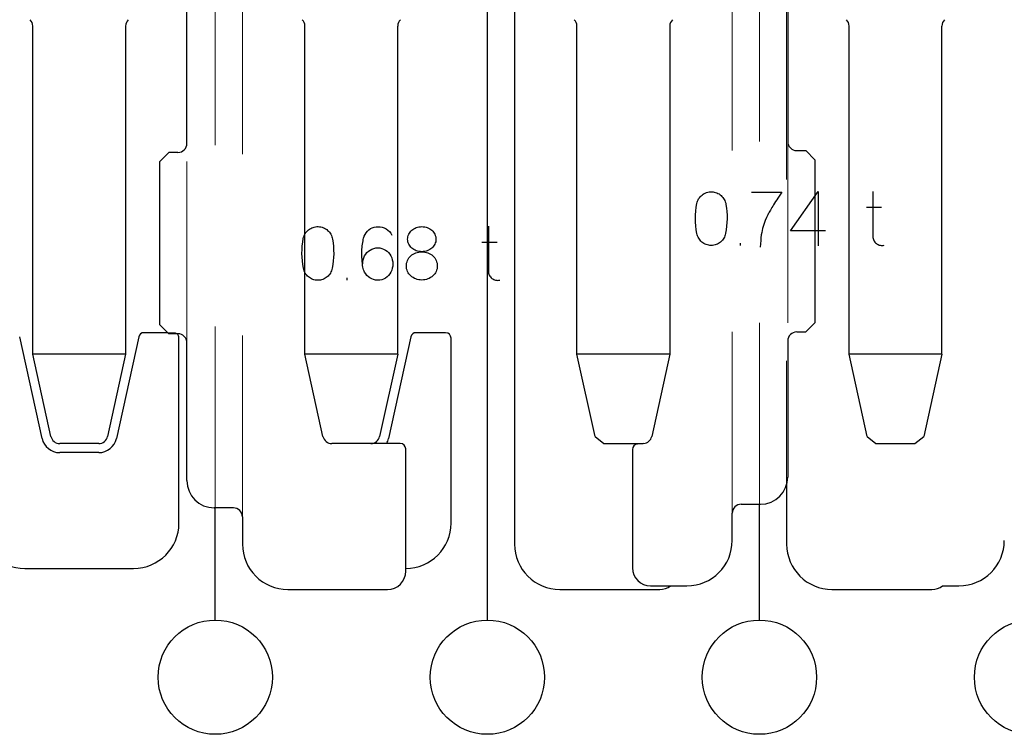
# Model space of a CAD drawing. Header units: inches. Extents: x 1880 to 2363, y -453 to -54.
# Tile 599 of 656: x 1911.545 to 1912.088, y -67.893 to -67.498. Entities that reach past the tile are written whole.
import ezdxf

# ---------------------------------------------------------------- set-up
doc = ezdxf.new("R2010")
doc.units = ezdxf.units.IN
doc.header["$LTSCALE"] = 0.5
doc.header["$MEASUREMENT"] = 0
doc.linetypes.add('HIDDEN', pattern=[0.225, 0.15, -0.075])
doc.layers.add('APP-M-S', color=30, linetype='Continuous')
doc.layers.add('PUN-M-S2', color=1, linetype='Continuous')

msp = doc.modelspace()

# ---------------------------------------------------------------- linework, layer by layer
at = {"color": 7, "linetype": 'Continuous'}
for p, q in [((1911.91973, -67.59722), (1911.92013, -67.59664)), ((1911.92013, -67.59664), (1911.92058, -67.5961)), ((1911.92058, -67.5961), (1911.92107, -67.59561)), ((1911.92107, -67.59561), (1911.9216, -67.59515)), ((1911.9216, -67.59515), (1911.92216, -67.59474)), ((1911.92216, -67.59474), (1911.92276, -67.59438)), ((1911.92276, -67.59438), (1911.92339, -67.59407)), ((1911.92339, -67.59407), (1911.92406, -67.5938)), ((1911.92406, -67.5938), (1911.92475, -67.59359)), ((1911.92475, -67.59359), (1911.92546, -67.59345)), ((1911.92546, -67.59345), (1911.92618, -67.59338)), ((1911.92618, -67.59338), (1911.92692, -67.59336)), ((1911.92692, -67.59336), (1911.92766, -67.59342)), ((1911.92766, -67.59342), (1911.92837, -67.59353)), ((1911.92837, -67.59353), (1911.92907, -67.59371)), ((1911.92907, -67.59371), (1911.92974, -67.59395)), ((1911.92974, -67.59395), (1911.93038, -67.59424)), ((1911.93038, -67.59424), (1911.93099, -67.59458)), ((1911.93099, -67.59458), (1911.93157, -67.59498)), ((1911.93157, -67.59498), (1911.9321, -67.59542)), ((1911.9321, -67.59542), (1911.9326, -67.59591)), ((1911.9326, -67.59591), (1911.93305, -67.59643)), ((1911.93305, -67.59643), (1911.93347, -67.597)), ((1911.94888, -67.59357), (1911.96554, -67.59357)), ((1911.96341, -67.59686), (1911.96276, -67.59785)), ((1911.96408, -67.59582), (1911.96341, -67.59686)), ((1911.96479, -67.59472), (1911.96408, -67.59582)), ((1911.96554, -67.59357), (1911.96479, -67.59472)), ((1911.97043, -67.61483), (1911.9856, -67.59316)), ((1911.9856, -67.59316), (1911.9856, -67.62316)), ((1912.01574, -67.5932), (1912.01574, -67.61798)), ((1911.91809, -67.60399), (1911.91833, -67.60194)), ((1911.91833, -67.60194), (1911.91867, -67.59987)), ((1911.91867, -67.59987), (1911.91884, -67.59917)), ((1911.91884, -67.59917), (1911.91908, -67.59848)), ((1911.91908, -67.59848), (1911.91938, -67.59784)), ((1911.91938, -67.59784), (1911.91973, -67.59722)), ((1911.93347, -67.597), (1911.93384, -67.59761)), ((1911.93384, -67.59761), (1911.93416, -67.59826)), ((1911.93416, -67.59826), (1911.93443, -67.59893)), ((1911.93443, -67.59893), (1911.93464, -67.59962)), ((1911.93464, -67.59962), (1911.93479, -67.60033)), ((1911.93479, -67.60033), (1911.93508, -67.60233)), ((1911.93508, -67.60233), (1911.93529, -67.60433)), ((1911.96011, -67.60209), (1911.95969, -67.60279)), ((1911.96057, -67.60134), (1911.96011, -67.60209)), ((1911.96107, -67.60055), (1911.96057, -67.60134)), ((1911.9616, -67.5997), (1911.96107, -67.60055)), ((1911.96216, -67.5988), (1911.9616, -67.5997)), ((1911.96276, -67.59785), (1911.96216, -67.5988)), ((1912.01218, -67.60194), (1912.02051, -67.60194)), ((1911.91791, -67.60811), (1911.91795, -67.60605)), ((1911.91795, -67.60605), (1911.91809, -67.60399)), ((1911.93529, -67.60433), (1911.9354, -67.60633)), ((1911.9354, -67.60633), (1911.93541, -67.60832)), ((1911.95712, -67.60752), (1911.95643, -67.60913)), ((1911.95787, -67.60601), (1911.95712, -67.60752)), ((1911.95809, -67.60559), (1911.95787, -67.60601)), ((1911.95834, -67.60513), (1911.95809, -67.60559)), ((1911.95862, -67.60461), (1911.95834, -67.60513)), ((1911.95895, -67.60405), (1911.95862, -67.60461)), ((1911.9593, -67.60345), (1911.95895, -67.60405)), ((1911.95969, -67.60279), (1911.9593, -67.60345)), ((1911.7065, -67.61328), (1911.70716, -67.61302)), ((1911.70716, -67.61302), (1911.70785, -67.61281)), ((1911.70785, -67.61281), (1911.70856, -67.61267)), ((1911.70856, -67.61267), (1911.70929, -67.6126)), ((1911.70929, -67.6126), (1911.71002, -67.61258)), ((1911.71002, -67.61258), (1911.71076, -67.61264)), ((1911.71076, -67.61264), (1911.71148, -67.61275)), ((1911.71148, -67.61275), (1911.71217, -67.61293)), ((1911.71217, -67.61293), (1911.71284, -67.61317)), ((1911.71284, -67.61317), (1911.71349, -67.61346)), ((1911.7388, -67.6137), (1911.73979, -67.6132)), ((1911.73979, -67.6132), (1911.74082, -67.61285)), ((1911.74082, -67.61285), (1911.74189, -67.61266)), ((1911.74189, -67.61266), (1911.74301, -67.61263)), ((1911.74301, -67.61263), (1911.74419, -67.6127)), ((1911.74419, -67.6127), (1911.74532, -67.61294)), ((1911.74532, -67.61294), (1911.7464, -67.61333)), ((1911.76338, -67.61342), (1911.76407, -67.61312)), ((1911.76407, -67.61312), (1911.7648, -67.61289)), ((1911.7648, -67.61289), (1911.76555, -67.61272)), ((1911.76555, -67.61272), (1911.76633, -67.61262)), ((1911.76633, -67.61262), (1911.76712, -67.61258)), ((1911.76712, -67.61258), (1911.76791, -67.61262)), ((1911.76791, -67.61262), (1911.76869, -67.61272)), ((1911.76869, -67.61272), (1911.76942, -67.61289)), ((1911.76942, -67.61289), (1911.77014, -67.61312)), ((1911.77014, -67.61312), (1911.77083, -67.61342)), ((1911.80384, -67.61242), (1911.80384, -67.6372)), ((1911.91798, -67.61016), (1911.91791, -67.60811)), ((1911.91815, -67.61222), (1911.91798, -67.61016)), ((1911.91842, -67.61427), (1911.91815, -67.61222)), ((1911.93516, -67.6123), (1911.9349, -67.61429)), ((1911.93534, -67.61031), (1911.93516, -67.6123)), ((1911.93541, -67.60832), (1911.93534, -67.61031)), ((1911.95522, -67.6126), (1911.95495, -67.61355)), ((1911.95579, -67.61082), (1911.95522, -67.6126)), ((1911.95643, -67.60913), (1911.95579, -67.61082)), ((1911.70177, -67.61909), (1911.70195, -67.61839)), ((1911.70195, -67.61839), (1911.70219, -67.6177)), ((1911.70219, -67.6177), (1911.70248, -67.61706)), ((1911.70248, -67.61706), (1911.70284, -67.61644)), ((1911.70284, -67.61644), (1911.70324, -67.61586)), ((1911.70324, -67.61586), (1911.70369, -67.61532)), ((1911.70369, -67.61532), (1911.70417, -67.61483)), ((1911.70417, -67.61483), (1911.7047, -67.61437)), ((1911.7047, -67.61437), (1911.70526, -67.61396)), ((1911.70526, -67.61396), (1911.70586, -67.6136)), ((1911.70586, -67.6136), (1911.7065, -67.61328)), ((1911.71349, -67.61346), (1911.7141, -67.6138)), ((1911.7141, -67.6138), (1911.71467, -67.6142)), ((1911.71467, -67.6142), (1911.7152, -67.61464)), ((1911.7152, -67.61464), (1911.7157, -67.61513)), ((1911.7157, -67.61513), (1911.71616, -67.61565)), ((1911.71616, -67.61565), (1911.71657, -67.61622)), ((1911.71657, -67.61622), (1911.71694, -67.61683)), ((1911.71694, -67.61683), (1911.71727, -67.61748)), ((1911.71727, -67.61748), (1911.71754, -67.61815)), ((1911.71754, -67.61815), (1911.71775, -67.61884)), ((1911.73501, -67.61901), (1911.73538, -67.61791)), ((1911.73538, -67.61791), (1911.73584, -67.61694)), ((1911.73584, -67.61694), (1911.73642, -67.61596)), ((1911.73642, -67.61596), (1911.7371, -67.6151)), ((1911.7371, -67.6151), (1911.7379, -67.61434)), ((1911.7379, -67.61434), (1911.7388, -67.6137)), ((1911.7464, -67.61333), (1911.74744, -67.61387)), ((1911.74744, -67.61387), (1911.7484, -67.61455)), ((1911.7484, -67.61455), (1911.74923, -67.61533)), ((1911.74923, -67.61533), (1911.74995, -67.61623)), ((1911.74995, -67.61623), (1911.75055, -67.61723)), ((1911.75933, -67.61881), (1911.75944, -67.61814)), ((1911.75944, -67.61814), (1911.75964, -67.61748)), ((1911.75964, -67.61748), (1911.75991, -67.61683)), ((1911.75991, -67.61683), (1911.76025, -67.61622)), ((1911.76025, -67.61622), (1911.76064, -67.61565)), ((1911.76064, -67.61565), (1911.76109, -67.61511)), ((1911.76109, -67.61511), (1911.76159, -67.61462)), ((1911.76159, -67.61462), (1911.76214, -67.61417)), ((1911.76214, -67.61417), (1911.76274, -67.61376)), ((1911.76274, -67.61376), (1911.76338, -67.61342)), ((1911.77083, -67.61342), (1911.77146, -67.61376)), ((1911.77146, -67.61376), (1911.77206, -67.61417)), ((1911.77206, -67.61417), (1911.77261, -67.61462)), ((1911.77261, -67.61462), (1911.77311, -67.61511)), ((1911.77311, -67.61511), (1911.77356, -67.61565)), ((1911.77356, -67.61565), (1911.77395, -67.61622)), ((1911.77395, -67.61622), (1911.77429, -67.61683)), ((1911.77429, -67.61683), (1911.77456, -67.61748)), ((1911.77456, -67.61748), (1911.77475, -67.61814)), ((1911.77475, -67.61814), (1911.77487, -67.61881)), ((1911.9188, -67.61633), (1911.91842, -67.61427)), ((1911.91895, -67.61703), (1911.9188, -67.61633)), ((1911.91916, -67.61771), (1911.91895, -67.61703)), ((1911.91943, -67.61836), (1911.91916, -67.61771)), ((1911.91975, -67.61898), (1911.91943, -67.61836)), ((1911.93391, -67.61836), (1911.93359, -67.61898)), ((1911.93418, -67.61771), (1911.93391, -67.61836)), ((1911.93439, -67.61703), (1911.93418, -67.61771)), ((1911.93454, -67.61633), (1911.93439, -67.61703)), ((1911.9349, -67.61429), (1911.93454, -67.61628)), ((1911.95427, -67.61719), (1911.95409, -67.61868)), ((1911.95447, -67.61585), (1911.95427, -67.61719)), ((1911.95469, -67.61463), (1911.95447, -67.61585)), ((1911.95495, -67.61355), (1911.95469, -67.61463)), ((1911.98974, -67.61483), (1911.97043, -67.61483)), ((1912.01574, -67.61798), (1912.01577, -67.61856)), ((1912.01577, -67.61856), (1912.01587, -67.61911)), ((1911.70106, -67.62527), (1911.70119, -67.62321)), ((1911.70119, -67.62321), (1911.70143, -67.62116)), ((1911.70143, -67.62116), (1911.70177, -67.61909)), ((1911.71775, -67.61884), (1911.7179, -67.61955)), ((1911.7179, -67.61955), (1911.71819, -67.62155)), ((1911.71819, -67.62155), (1911.71839, -67.62355)), ((1911.71839, -67.62355), (1911.7185, -67.62555)), ((1911.73419, -67.62408), (1911.73427, -67.62314)), ((1911.73427, -67.62314), (1911.73439, -67.62224)), ((1911.73439, -67.62224), (1911.73454, -67.62126)), ((1911.73454, -67.62126), (1911.73469, -67.6204)), ((1911.73469, -67.6204), (1911.73485, -67.61965)), ((1911.73485, -67.61965), (1911.73501, -67.61901)), ((1911.75929, -67.61951), (1911.75933, -67.61881)), ((1911.75933, -67.62022), (1911.75929, -67.61951)), ((1911.75944, -67.62091), (1911.75933, -67.62022)), ((1911.75964, -67.62158), (1911.75944, -67.62091)), ((1911.75991, -67.62222), (1911.75964, -67.62158)), ((1911.76025, -67.62284), (1911.75991, -67.62222)), ((1911.76064, -67.6234), (1911.76025, -67.62284)), ((1911.76109, -67.62393), (1911.76064, -67.6234)), ((1911.76159, -67.62442), (1911.76109, -67.62393)), ((1911.77311, -67.62393), (1911.77261, -67.62442)), ((1911.77356, -67.6234), (1911.77311, -67.62393)), ((1911.77395, -67.62284), (1911.77356, -67.6234)), ((1911.77429, -67.62222), (1911.77395, -67.62284)), ((1911.77456, -67.62158), (1911.77429, -67.62222)), ((1911.77475, -67.62091), (1911.77456, -67.62158)), ((1911.77487, -67.62022), (1911.77475, -67.62091)), ((1911.77487, -67.61881), (1911.77491, -67.61951)), ((1911.77491, -67.61951), (1911.77487, -67.62022)), ((1911.80028, -67.62116), (1911.8086, -67.62116)), ((1911.92013, -67.61956), (1911.91975, -67.61898)), ((1911.92055, -67.6201), (1911.92013, -67.61956)), ((1911.92101, -67.6206), (1911.92055, -67.6201)), ((1911.92151, -67.62107), (1911.92101, -67.6206)), ((1911.92206, -67.62149), (1911.92151, -67.62107)), ((1911.92263, -67.62186), (1911.92206, -67.62149)), ((1911.92324, -67.62218), (1911.92263, -67.62186)), ((1911.92389, -67.62246), (1911.92324, -67.62218)), ((1911.92456, -67.62267), (1911.92389, -67.62246)), ((1911.92525, -67.62283), (1911.92456, -67.62267)), ((1911.92595, -67.62293), (1911.92525, -67.62283)), ((1911.92667, -67.62296), (1911.92595, -67.62293)), ((1911.92739, -67.62293), (1911.92667, -67.62296)), ((1911.92809, -67.62283), (1911.92739, -67.62293)), ((1911.92877, -67.62267), (1911.92809, -67.62283)), ((1911.92944, -67.62246), (1911.92877, -67.62267)), ((1911.93009, -67.62218), (1911.92944, -67.62246)), ((1911.93071, -67.62186), (1911.93009, -67.62218)), ((1911.93128, -67.62149), (1911.93071, -67.62186)), ((1911.93183, -67.62107), (1911.93128, -67.62149)), ((1911.93233, -67.6206), (1911.93183, -67.62107)), ((1911.93279, -67.6201), (1911.93233, -67.6206)), ((1911.93321, -67.61956), (1911.93279, -67.6201)), ((1911.93359, -67.61898), (1911.93321, -67.61956)), ((1911.94282, -67.62296), (1911.94282, -67.62167)), ((1911.95378, -67.62207), (1911.95365, -67.62399)), ((1911.95393, -67.6203), (1911.95378, -67.62207)), ((1911.95409, -67.61868), (1911.95393, -67.6203)), ((1912.01587, -67.61911), (1912.01603, -67.61965)), ((1912.01603, -67.61965), (1912.01624, -67.62018)), ((1912.01624, -67.62018), (1912.01652, -67.62068)), ((1912.01652, -67.62068), (1912.01685, -67.62113)), ((1912.01685, -67.62113), (1912.01724, -67.62155)), ((1912.01724, -67.62155), (1912.01769, -67.62192)), ((1912.01769, -67.62192), (1912.01816, -67.62224)), ((1912.01816, -67.62224), (1912.01866, -67.62251)), ((1912.01866, -67.62251), (1912.01917, -67.62272)), ((1912.01917, -67.62272), (1912.01972, -67.62287)), ((1912.01972, -67.62287), (1912.02028, -67.62296)), ((1912.02028, -67.62296), (1912.02085, -67.62299)), ((1912.02085, -67.62299), (1912.02142, -67.62294)), ((1912.02142, -67.62294), (1912.022, -67.62283)), ((1911.70102, -67.62733), (1911.70106, -67.62527)), ((1911.70109, -67.62938), (1911.70102, -67.62733)), ((1911.70126, -67.63144), (1911.70109, -67.62938)), ((1911.71852, -67.62754), (1911.71844, -67.62953)), ((1911.7185, -67.62555), (1911.71852, -67.62754)), ((1911.73406, -67.62718), (1911.73408, -67.62609)), ((1911.73407, -67.6283), (1911.73406, -67.62718)), ((1911.73409, -67.62947), (1911.73407, -67.6283)), ((1911.73408, -67.62609), (1911.73412, -67.62506)), ((1911.73414, -67.6307), (1911.73409, -67.62947)), ((1911.73412, -67.62506), (1911.73419, -67.62408)), ((1911.73514, -67.62981), (1911.73559, -67.62875)), ((1911.73559, -67.62875), (1911.73617, -67.62778)), ((1911.73617, -67.62778), (1911.73685, -67.62692)), ((1911.73685, -67.62692), (1911.73765, -67.62617)), ((1911.73765, -67.62617), (1911.73856, -67.62552)), ((1911.73856, -67.62552), (1911.73954, -67.62499)), ((1911.73954, -67.62499), (1911.74058, -67.6246)), ((1911.74058, -67.6246), (1911.74167, -67.62436)), ((1911.74167, -67.62436), (1911.74281, -67.62427)), ((1911.74281, -67.62427), (1911.74392, -67.62436)), ((1911.74392, -67.62436), (1911.74499, -67.6246)), ((1911.74499, -67.6246), (1911.74603, -67.62499)), ((1911.74603, -67.62499), (1911.74701, -67.62552)), ((1911.74701, -67.62552), (1911.74792, -67.62617)), ((1911.74792, -67.62617), (1911.74872, -67.62692)), ((1911.74872, -67.62692), (1911.74942, -67.62778)), ((1911.74942, -67.62778), (1911.75001, -67.62875)), ((1911.75001, -67.62875), (1911.7505, -67.62982)), ((1911.76004, -67.62988), (1911.76052, -67.62928)), ((1911.76052, -67.62928), (1911.76107, -67.62873)), ((1911.76107, -67.62873), (1911.76167, -67.62823)), ((1911.76214, -67.62486), (1911.76159, -67.62442)), ((1911.76167, -67.62823), (1911.76233, -67.62778)), ((1911.76274, -67.62525), (1911.76214, -67.62486)), ((1911.76233, -67.62778), (1911.76303, -67.62739)), ((1911.76338, -67.62559), (1911.76274, -67.62525)), ((1911.76303, -67.62739), (1911.76378, -67.62705)), ((1911.76407, -67.62589), (1911.76338, -67.62559)), ((1911.76378, -67.62705), (1911.76457, -67.62677)), ((1911.7648, -67.62612), (1911.76407, -67.62589)), ((1911.76457, -67.62677), (1911.7654, -67.62658)), ((1911.76555, -67.62629), (1911.7648, -67.62612)), ((1911.7654, -67.62658), (1911.76625, -67.62646)), ((1911.76633, -67.62639), (1911.76555, -67.62629)), ((1911.76625, -67.62646), (1911.76712, -67.62643)), ((1911.76712, -67.62643), (1911.76633, -67.62639)), ((1911.76791, -67.62639), (1911.76712, -67.62643)), ((1911.76712, -67.62643), (1911.768, -67.62646)), ((1911.76869, -67.62629), (1911.76791, -67.62639)), ((1911.768, -67.62646), (1911.76885, -67.62658)), ((1911.76942, -67.62612), (1911.76869, -67.62629)), ((1911.76885, -67.62658), (1911.76966, -67.62677)), ((1911.77014, -67.62589), (1911.76942, -67.62612)), ((1911.76966, -67.62677), (1911.77046, -67.62705)), ((1911.77083, -67.62559), (1911.77014, -67.62589)), ((1911.77046, -67.62705), (1911.77121, -67.62739)), ((1911.77146, -67.62525), (1911.77083, -67.62559)), ((1911.77121, -67.62739), (1911.77191, -67.62778)), ((1911.77206, -67.62486), (1911.77146, -67.62525)), ((1911.77191, -67.62778), (1911.77257, -67.62823)), ((1911.77261, -67.62442), (1911.77206, -67.62486)), ((1911.77257, -67.62823), (1911.77317, -67.62873)), ((1911.77317, -67.62873), (1911.77372, -67.62928)), ((1911.77372, -67.62928), (1911.77421, -67.62988)), ((1911.70153, -67.63349), (1911.70126, -67.63144)), ((1911.7019, -67.63555), (1911.70153, -67.63349)), ((1911.718, -67.63351), (1911.71765, -67.6355)), ((1911.71827, -67.63152), (1911.718, -67.63351)), ((1911.71844, -67.62953), (1911.71827, -67.63152)), ((1911.73422, -67.63188), (1911.73414, -67.6307)), ((1911.73433, -67.63297), (1911.73422, -67.63188)), ((1911.73446, -67.63398), (1911.73433, -67.63297)), ((1911.73463, -67.6349), (1911.73446, -67.63398)), ((1911.73451, -67.63306), (1911.7346, -67.63197)), ((1911.7346, -67.63197), (1911.73481, -67.63088)), ((1911.73483, -67.63574), (1911.73463, -67.6349)), ((1911.73481, -67.63088), (1911.73514, -67.62981)), ((1911.7505, -67.62982), (1911.75085, -67.63092)), ((1911.75085, -67.63092), (1911.75106, -67.63206)), ((1911.75106, -67.63439), (1911.75085, -67.63552)), ((1911.75106, -67.63206), (1911.75113, -67.63323)), ((1911.75113, -67.63323), (1911.75106, -67.63439)), ((1911.75859, -67.63426), (1911.75863, -67.63346)), ((1911.75863, -67.63505), (1911.75859, -67.63426)), ((1911.75863, -67.63346), (1911.75875, -67.63269)), ((1911.75875, -67.63269), (1911.75896, -67.63194)), ((1911.75896, -67.63194), (1911.75925, -67.63122)), ((1911.75925, -67.63122), (1911.75961, -67.63052)), ((1911.75961, -67.63052), (1911.76004, -67.62988)), ((1911.77421, -67.62988), (1911.77463, -67.63052)), ((1911.77463, -67.63052), (1911.77499, -67.63122)), ((1911.77499, -67.63122), (1911.77529, -67.63194)), ((1911.77529, -67.63194), (1911.77549, -67.63269)), ((1911.77549, -67.63269), (1911.77562, -67.63346)), ((1911.77562, -67.63346), (1911.77566, -67.63426)), ((1911.77566, -67.63426), (1911.77562, -67.63505)), ((1911.70206, -67.63625), (1911.7019, -67.63555)), ((1911.70227, -67.63693), (1911.70206, -67.63625)), ((1911.70253, -67.63758), (1911.70227, -67.63693)), ((1911.70285, -67.6382), (1911.70253, -67.63758)), ((1911.70323, -67.63878), (1911.70285, -67.6382)), ((1911.70365, -67.63932), (1911.70323, -67.63878)), ((1911.70411, -67.63982), (1911.70365, -67.63932)), ((1911.70462, -67.64029), (1911.70411, -67.63982)), ((1911.70516, -67.64071), (1911.70462, -67.64029)), ((1911.71493, -67.64029), (1911.71439, -67.64071)), ((1911.71544, -67.63982), (1911.71493, -67.64029)), ((1911.7159, -67.63932), (1911.71544, -67.63982)), ((1911.71632, -67.63878), (1911.7159, -67.63932)), ((1911.71669, -67.6382), (1911.71632, -67.63878)), ((1911.71701, -67.63758), (1911.71669, -67.6382)), ((1911.71728, -67.63693), (1911.71701, -67.63758)), ((1911.71749, -67.63625), (1911.71728, -67.63693)), ((1911.71765, -67.63555), (1911.71749, -67.63625)), ((1911.73505, -67.63649), (1911.73483, -67.63574)), ((1911.73531, -67.63716), (1911.73505, -67.63649)), ((1911.73559, -67.63774), (1911.73531, -67.63716)), ((1911.73616, -67.63868), (1911.73559, -67.63774)), ((1911.73684, -67.63952), (1911.73616, -67.63868)), ((1911.73763, -67.64026), (1911.73684, -67.63952)), ((1911.73851, -67.64089), (1911.73763, -67.64026)), ((1911.74792, -67.64031), (1911.74701, -67.64095)), ((1911.74872, -67.63955), (1911.74792, -67.64031)), ((1911.74942, -67.63868), (1911.74872, -67.63955)), ((1911.75001, -67.6377), (1911.74942, -67.63868)), ((1911.7505, -67.63662), (1911.75001, -67.6377)), ((1911.75085, -67.63552), (1911.7505, -67.63662)), ((1911.75875, -67.63583), (1911.75863, -67.63505)), ((1911.75896, -67.63658), (1911.75875, -67.63583)), ((1911.75925, -67.63731), (1911.75896, -67.63658)), ((1911.75961, -67.638), (1911.75925, -67.63731)), ((1911.76004, -67.63864), (1911.75961, -67.638)), ((1911.76052, -67.63924), (1911.76004, -67.63864)), ((1911.76107, -67.63979), (1911.76052, -67.63924)), ((1911.76167, -67.64029), (1911.76107, -67.63979)), ((1911.76233, -67.64073), (1911.76167, -67.64029)), ((1911.77257, -67.64029), (1911.77191, -67.64073)), ((1911.77317, -67.63979), (1911.77257, -67.64029)), ((1911.77372, -67.63924), (1911.77317, -67.63979)), ((1911.77421, -67.63864), (1911.77372, -67.63924)), ((1911.77463, -67.638), (1911.77421, -67.63864)), ((1911.77499, -67.63731), (1911.77463, -67.638)), ((1911.77529, -67.63658), (1911.77499, -67.63731)), ((1911.77549, -67.63583), (1911.77529, -67.63658)), ((1911.77562, -67.63505), (1911.77549, -67.63583)), ((1911.80384, -67.6372), (1911.80387, -67.63778)), ((1911.80387, -67.63778), (1911.80396, -67.63833)), ((1911.80396, -67.63833), (1911.80412, -67.63887)), ((1911.80412, -67.63887), (1911.80433, -67.6394)), ((1911.80433, -67.6394), (1911.80461, -67.6399)), ((1911.80461, -67.6399), (1911.80495, -67.64035)), ((1911.70574, -67.64108), (1911.70516, -67.64071)), ((1911.70635, -67.6414), (1911.70574, -67.64108)), ((1911.707, -67.64168), (1911.70635, -67.6414)), ((1911.70767, -67.64189), (1911.707, -67.64168)), ((1911.70836, -67.64205), (1911.70767, -67.64189)), ((1911.70906, -67.64215), (1911.70836, -67.64205)), ((1911.70977, -67.64218), (1911.70906, -67.64215)), ((1911.71049, -67.64215), (1911.70977, -67.64218)), ((1911.71119, -67.64205), (1911.71049, -67.64215)), ((1911.71188, -67.64189), (1911.71119, -67.64205)), ((1911.71255, -67.64168), (1911.71188, -67.64189)), ((1911.7132, -67.6414), (1911.71255, -67.64168)), ((1911.71381, -67.64108), (1911.7132, -67.6414)), ((1911.71439, -67.64071), (1911.71381, -67.64108)), ((1911.72593, -67.64218), (1911.72593, -67.64089)), ((1911.73949, -67.64141), (1911.73851, -67.64089)), ((1911.74053, -67.64179), (1911.73949, -67.64141)), ((1911.74164, -67.64205), (1911.74053, -67.64179)), ((1911.74281, -67.64218), (1911.74164, -67.64205)), ((1911.74392, -67.64209), (1911.74281, -67.64218)), ((1911.74499, -67.64185), (1911.74392, -67.64209)), ((1911.74603, -67.64147), (1911.74499, -67.64185)), ((1911.74701, -67.64095), (1911.74603, -67.64147)), ((1911.76303, -67.64112), (1911.76233, -67.64073)), ((1911.76378, -67.64145), (1911.76303, -67.64112)), ((1911.76457, -67.64171), (1911.76378, -67.64145)), ((1911.7654, -67.6419), (1911.76457, -67.64171)), ((1911.76625, -67.64201), (1911.7654, -67.6419)), ((1911.76712, -67.64205), (1911.76625, -67.64201)), ((1911.768, -67.64201), (1911.76712, -67.64205)), ((1911.76885, -67.6419), (1911.768, -67.64201)), ((1911.76966, -67.64171), (1911.76885, -67.6419)), ((1911.77046, -67.64145), (1911.76966, -67.64171)), ((1911.77121, -67.64112), (1911.77046, -67.64145)), ((1911.77191, -67.64073), (1911.77121, -67.64112)), ((1911.80495, -67.64035), (1911.80534, -67.64077)), ((1911.80534, -67.64077), (1911.80579, -67.64114)), ((1911.80579, -67.64114), (1911.80625, -67.64146)), ((1911.80625, -67.64146), (1911.80675, -67.64173)), ((1911.80675, -67.64173), (1911.80727, -67.64194)), ((1911.80727, -67.64194), (1911.80781, -67.64209)), ((1911.80781, -67.64209), (1911.80838, -67.64218)), ((1911.80838, -67.64218), (1911.80895, -67.64221)), ((1911.80895, -67.64221), (1911.80951, -67.64216)), ((1911.80951, -67.64216), (1911.8101, -67.64205))]:
    msp.add_line(p, q, dxfattribs=at)
at = {"layer": 'APP-M-S', "linetype": 'Continuous', "lineweight": 25}
for p, q in [((1911.80324, -67.82957), (1911.80324, -66.90257)), ((1911.81824, -67.45568), (1911.81824, -67.78768)), ((1911.55265, -67.68299), (1911.55265, -67.50199)), ((1911.60383, -67.50199), (1911.60383, -67.68299)), ((1911.75383, -67.68299), (1911.75383, -67.50199)), ((1911.85265, -67.68299), (1911.85265, -67.50199)), ((1912.00265, -67.68299), (1912.00265, -67.50199)), ((1912.05383, -67.68299), (1912.05383, -67.50199)), ((1911.62703, -67.67107), (1911.61398, -67.67107)), ((1911.78024, -67.67107), (1911.76398, -67.67107)), ((1911.55772, -67.72936), (1911.54542, -67.67342)), ((1911.61105, -67.67342), (1911.59875, -67.72936)), ((1911.63324, -67.77607), (1911.63324, -67.67407)), ((1911.76105, -67.67342), (1911.74875, -67.72936)), ((1911.78324, -67.77607), (1911.78324, -67.67407)), ((1911.60383, -67.68299), (1911.55265, -67.68299)), ((1911.56261, -67.72828), (1911.55265, -67.68299)), ((1911.60383, -67.68299), (1911.59386, -67.72828)), ((1911.75383, -67.68299), (1911.70265, -67.68299)), ((1911.75383, -67.68299), (1911.74386, -67.72828)), ((1911.90383, -67.68299), (1911.85265, -67.68299)), ((1911.86261, -67.72828), (1911.85265, -67.68299)), ((1912.05383, -67.68299), (1912.00265, -67.68299)), ((1912.01261, -67.72828), (1912.00265, -67.68299)), ((1912.05383, -67.68299), (1912.04386, -67.72828)), ((1911.58898, -67.73221), (1911.56749, -67.73221)), ((1911.86261, -67.72828), (1911.86749, -67.73221)), ((1911.86749, -67.73221), (1911.88898, -67.73221)), ((1912.01261, -67.72828), (1912.01749, -67.73221)), ((1912.01749, -67.73221), (1912.03898, -67.73221)), ((1912.03898, -67.73221), (1912.04386, -67.72828)), ((1911.58898, -67.73721), (1911.56749, -67.73721)), ((1911.96824, -67.75485), (1911.96824, -67.78768)), ((1911.65324, -67.82957), (1911.65324, -67.76768)), ((1911.95324, -67.82957), (1911.95324, -67.76568)), ((1911.54824, -67.80107), (1911.60824, -67.80107)), ((1911.84324, -67.81268), (1911.89824, -67.81268)), ((1911.99324, -67.81268), (1912.04824, -67.81268)), ((1912.05424, -67.81068), (1912.06324, -67.81068))]:
    msp.add_line(p, q, dxfattribs=at)
at = {"layer": 'APP-M-S', "linetype": 'HIDDEN', "lineweight": 18}
for p, q in [((1911.65324, -67.76768), (1911.65324, -67.47568)), ((1911.95324, -67.76568), (1911.95324, -67.47568)), ((1911.96824, -67.48651), (1911.96824, -67.75485)), ((1911.63024, -67.67107), (1911.62703, -67.67107))]:
    msp.add_line(p, q, dxfattribs=at)
at = {"layer": 'APP-M-S', "linetype": 'Continuous', "lineweight": 25}
for centre in [(1911.65324, -67.86107), (1911.80324, -67.86107), (1911.95324, -67.86107), (1912.10324, -67.86107)]:
    msp.add_circle(centre, 0.0315, dxfattribs=at)
for centre, radius, start, end in [((1911.54765, -67.50199), 0.005, 0, 45), ((1911.60883, -67.50199), 0.005, 135, 180), ((1911.75883, -67.50199), 0.005, 135, 180), ((1911.84765, -67.50199), 0.005, 0, 45), ((1911.99765, -67.50199), 0.005, 0, 45), ((1912.05883, -67.50199), 0.005, 135, 180), ((1911.61398, -67.67407), 0.003, 90, 167.5926), ((1911.63024, -67.67407), 0.003, 0, 52.6813), ((1911.76398, -67.67407), 0.003, 90, 167.5926), ((1911.78024, -67.67407), 0.003, 0, 90), ((1911.56749, -67.72721), 0.01, 192.4074, 270), ((1911.56749, -67.72721), 0.005, 192.4074, 270), ((1911.58898, -67.72721), 0.005, 270, 347.5926), ((1911.58898, -67.72721), 0.01, 270, 347.5926), ((1911.73898, -67.72721), 0.005, 270, 347.5926), ((1911.73898, -67.72721), 0.01, 330, 347.5926), ((1911.54824, -67.77607), 0.025, 180, 270), ((1911.60824, -67.77607), 0.025, 270, 0), ((1911.75824, -67.77607), 0.025, 270, 0), ((1912.06324, -67.78568), 0.025, 270, 0), ((1911.84324, -67.78768), 0.025, 180, 270), ((1911.99324, -67.78768), 0.025, 180, 270), ((1911.89824, -67.80268), 0.01, 270, 306.8699), ((1912.04824, -67.80268), 0.01, 270, 306.8699)]:
    msp.add_arc(centre, radius, start, end, dxfattribs=at)
at = {"layer": 'APP-M-S', "linetype": 'HIDDEN', "lineweight": 18}
msp.add_arc((1911.63024, -67.67407), 0.003, 52.6813, 90, dxfattribs=at)
at = {"layer": 'PUN-M-S2', "linetype": 'HIDDEN', "lineweight": 18}
for p, q in [((1911.66824, -67.77268), (1911.66824, -67.47068)), ((1911.93824, -67.47068), (1911.93824, -67.77068)), ((1911.63765, -67.67668), (1911.63765, -67.56668)), ((1911.96883, -67.56568), (1911.96883, -67.67568))]:
    msp.add_line(p, q, dxfattribs=at)
at = {"layer": 'PUN-M-S2', "linetype": 'Continuous', "lineweight": 25}
for p, q in [((1911.63765, -67.56668), (1911.63765, -67.49068)), ((1911.96883, -67.49068), (1911.96883, -67.56568)), ((1911.70265, -67.68299), (1911.70265, -67.50199)), ((1911.90383, -67.50199), (1911.90383, -67.68299)), ((1911.62765, -67.57168), (1911.62265, -67.57668)), ((1911.63265, -67.57168), (1911.62765, -67.57168)), ((1911.97383, -67.57068), (1911.97883, -67.57068)), ((1911.98383, -67.57568), (1911.97883, -67.57068)), ((1911.62265, -67.66668), (1911.62265, -67.57668)), ((1911.98383, -67.57568), (1911.98383, -67.66568)), ((1911.62265, -67.66668), (1911.62765, -67.67168)), ((1911.97883, -67.67068), (1911.98383, -67.66568)), ((1911.63265, -67.67168), (1911.62765, -67.67168)), ((1911.97383, -67.67068), (1911.97883, -67.67068)), ((1911.63765, -67.75268), (1911.63765, -67.67668)), ((1911.96883, -67.67568), (1911.96883, -67.75068)), ((1911.71261, -67.72828), (1911.70265, -67.68299)), ((1911.90383, -67.68299), (1911.89386, -67.72828)), ((1911.75524, -67.73221), (1911.71749, -67.73221)), ((1911.88942, -67.73219), (1911.88597, -67.73249)), ((1911.75824, -67.80268), (1911.75824, -67.73521)), ((1911.88324, -67.73548), (1911.88324, -67.80068)), ((1911.66324, -67.76768), (1911.65265, -67.76768)), ((1911.94324, -67.76568), (1911.95383, -67.76568)), ((1911.66824, -67.77268), (1911.66824, -67.78768)), ((1911.93824, -67.78568), (1911.93824, -67.77068)), ((1911.69324, -67.81268), (1911.74824, -67.81268)), ((1911.89324, -67.81068), (1911.91324, -67.81068))]:
    msp.add_line(p, q, dxfattribs=at)
for centre, radius, start, end in [((1911.69765, -67.50199), 0.005, 0, 45), ((1911.90883, -67.50199), 0.005, 135, 180), ((1911.63265, -67.56668), 0.005, 270, 0), ((1911.97383, -67.56568), 0.005, 180, 270), ((1911.63265, -67.67668), 0.005, 0, 90), ((1911.97383, -67.67568), 0.005, 90, 180), ((1911.71749, -67.72721), 0.005, 192.4074, 270), ((1911.75524, -67.73521), 0.003, 0, 90), ((1911.88624, -67.73548), 0.003, 95, 180), ((1911.88898, -67.72721), 0.005, 275, 347.5926), ((1911.65265, -67.75268), 0.015, 180, 270), ((1911.95383, -67.75068), 0.015, 270, 0), ((1911.66324, -67.77268), 0.005, 0, 90), ((1911.94324, -67.77068), 0.005, 90, 180), ((1911.91324, -67.78568), 0.025, 270, 0), ((1911.69324, -67.78768), 0.025, 180, 270), ((1911.74824, -67.80268), 0.01, 270, 0), ((1911.89324, -67.80068), 0.01, 180, 270)]:
    msp.add_arc(centre, radius, start, end, dxfattribs=at)

doc.saveas('drawing.dxf')
